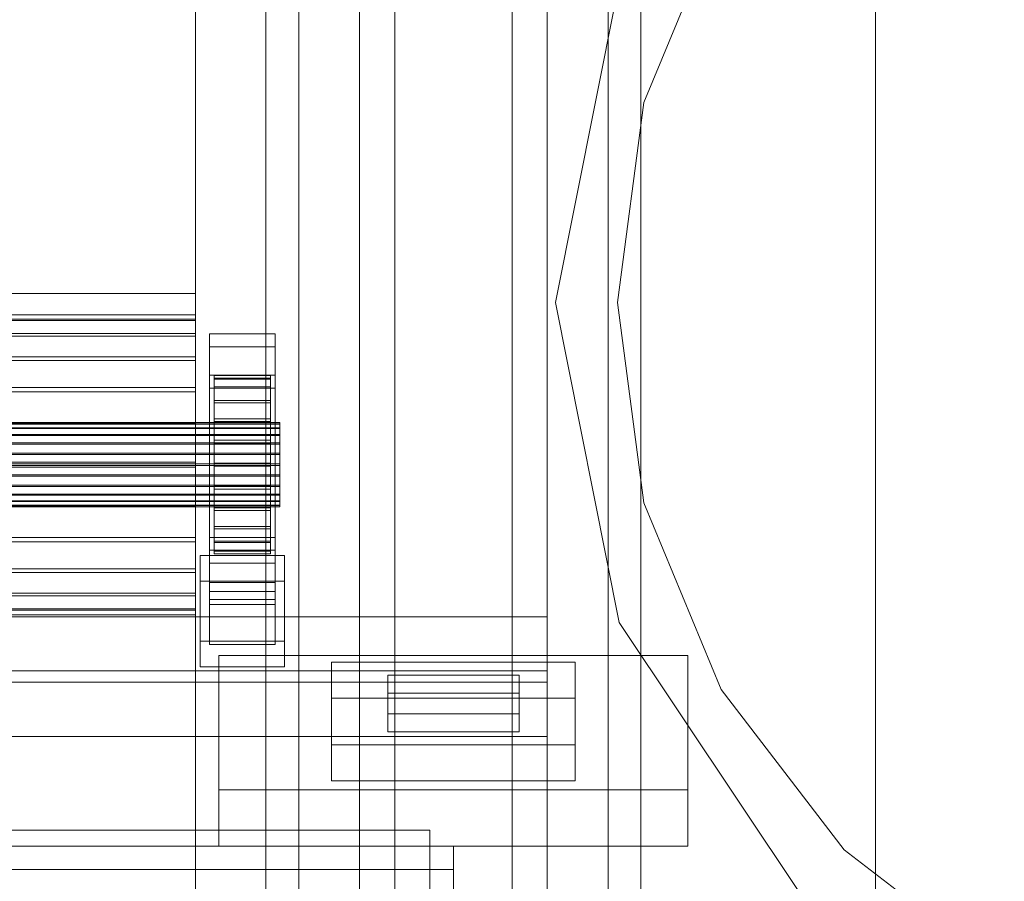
# Model space of a CAD drawing. Header units: millimetres. Extents: x -2233 to 61924, y -68080 to 6847.
# Tile 984 of 1022: x 61424 to 61634, y 699 to 883. Entities that reach past the tile are written whole.
import ezdxf

# ---------------------------------------------------------------- set-up
doc = ezdxf.new("R2010")
doc.units = ezdxf.units.MM
for name, color, linetype, lineweight in [('COTAS_P', 1, 'Continuous', 0), ('lateral_C04', 7, 'Continuous', 0), ('lateral_C08', 7, 'Continuous', 0)]:
    doc.layers.add(name, color=color, linetype=linetype, lineweight=lineweight)
doc.dimstyles.new('R19_100', dxfattribs={"dimtxt": 250, "dimasz": 150, "dimexe": 150, "dimexo": 80, "dimgap": 100, "dimtad": 1, "dimtih": 1, "dimtoh": 1, "dimdsep": 46, "dimcen": 0.09, "dimadec": 0, "dimazin": 0, "dimtfac": 1, "dimtdec": 4, "dimtofl": 0, "dimtmove": 0, "dimatfit": 3, "dimfxl": 1, "dimtolj": 1, "dimtzin": 0, "dimarcsym": 0})

# ---------------------------------------------------------------- blocks, each defined once
blk = doc.blocks.new('DIM_R27_13')
at = {"layer": 'COTAS_P'}
for p, q in [((61061.13, 500), (61461.13, 500)), ((61461.13, 500), (61416.13, 350)), ((61461.13, 0), (61461.13, 500)), ((61461.13, 500), (61506.13, 350)), ((61461.13, 0), (61416.13, 150)), ((61461.13, 0), (61506.13, 150)), ((61061.13, 0), (61461.13, 0))]:
    blk.add_line(p, q, dxfattribs=at)
blk.add_text('500 P', height=250, rotation=90, dxfattribs=at).set_placement((61361.13, 250))
blk = doc.blocks.new('DIM_R27_14')
at = {"layer": 'COTAS_P'}
for p, q in [((61061.13, 500), (61461.13, 500)), ((61461.13, 500), (61416.13, 350)), ((61461.13, 0), (61461.13, 500)), ((61461.13, 500), (61506.13, 350)), ((61461.13, 0), (61416.13, 150)), ((61461.13, 0), (61506.13, 150)), ((61061.13, 0), (61461.13, 0))]:
    blk.add_line(p, q, dxfattribs=at)
blk.add_text('500 P', height=250, rotation=90, dxfattribs=at).set_placement((61361.13, 250))
blk = doc.blocks.new('DIM_R27_15')
at = {"layer": 'COTAS_P'}
for p, q in [((61061.13, 380), (61461.13, 380)), ((61461.13, 380), (61416.13, 230)), ((61461.13, 0), (61461.13, 380)), ((61461.13, 380), (61506.13, 230)), ((61461.13, 0), (61416.13, 150)), ((61461.13, 0), (61506.13, 150)), ((61061.13, 0), (61461.13, 0))]:
    blk.add_line(p, q, dxfattribs=at)
blk.add_text('380 P', height=250, rotation=90, dxfattribs=at).set_placement((61361.13, 190))
blk = doc.blocks.new('DIM_R27_16')
at = {"layer": 'COTAS_P'}
for p, q in [((61061.13, 1522.14), (61461.13, 1522.14)), ((61461.13, 1522.14), (61416.13, 1372.14)), ((61461.13, 0), (61461.13, 1522.14)), ((61461.13, 1522.14), (61506.13, 1372.14)), ((61461.13, 0), (61416.13, 150)), ((61461.13, 0), (61506.13, 150)), ((61061.13, 0), (61461.13, 0))]:
    blk.add_line(p, q, dxfattribs=at)
blk.add_text('1522.14 P', height=250, rotation=90, dxfattribs=at).set_placement((61361.13, 761.07))

msp = doc.modelspace()

# ---------------------------------------------------------------- linework, layer by layer
at = {"layer": 'lateral_C04'}
for p, q in [((61606.134, 954.5), (61606.134, 690.5)), ((61573.24, 905), (61556.756, 865.205)), ((61551.499, 890.694), (61537.934, 822.5)), ((61556.756, 865.205), (61551.134, 822.5)), ((61537.934, 822.5), (61551.499, 754.306)), ((61551.134, 822.5), (61556.756, 779.795)), ((61556.756, 779.795), (61573.24, 740)), ((61551.499, 754.306), (61590.127, 696.494)), ((61573.24, 740), (61599.461, 705.827)), ((61511.134, 710), (60611.134, 710)), ((61511.134, 685), (61511.134, 710)), ((61599.461, 705.827), (61633.634, 679.606))]:
    msp.add_line(p, q, dxfattribs=at)
at = {"layer": 'lateral_C08'}
for p, q in [((61461.134, 1450.043), (61461.134, 307.905)), ((61461.134, 303.099), (61461.134, 1445.237)), ((61461.134, 824.46), (61461.134, 1094.584)), ((61461.134, 818.692), (61461.134, 1088.817)), ((61476.134, 25), (61476.134, 1052.038)), ((61483.134, 25), (61483.134, 1052.038)), ((61549.134, 25), (61549.134, 1052.038)), ((61556.134, 25), (61556.134, 1052.038)), ((61496.134, 1027.111), (61496.134, 696.346)), ((61536.134, 696.346), (61536.134, 1027.111)), ((61496.134, 657.895), (61496.134, 988.66)), ((61536.134, 657.895), (61536.134, 988.66)), ((61496.134, 945.403), (61496.134, 614.639)), ((61536.134, 614.639), (61536.134, 945.403)), ((61503.634, 936.06), (61503.634, 691.808)), ((61528.634, 691.808), (61528.634, 936.06)), ((61503.634, 662.433), (61503.634, 906.684)), ((61528.634, 662.433), (61528.634, 906.684)), ((61496.134, 566.576), (61496.134, 897.34)), ((61536.134, 566.576), (61536.134, 897.34)), ((61061.134, 824.46), (61461.134, 824.46)), ((61461.134, 554.335), (61461.134, 824.46)), ((61461.134, 824.46), (61461.134, 818.692)), ((61461.134, 819.927), (60661.134, 819.927)), ((61461.134, 818.692), (61461.134, 819.927)), ((61461.134, 819.927), (61461.134, 818.981)), ((61461.134, 818.981), (60661.134, 818.981)), ((61461.134, 818.692), (60661.134, 818.692)), ((61461.134, 818.692), (61061.134, 818.692)), ((61461.134, 818.981), (61461.134, 815.92)), ((61461.134, 548.568), (61461.134, 818.692)), ((61461.134, 815.361), (61461.134, 818.692)), ((61461.134, 815.92), (60661.134, 815.92)), ((61461.134, 815.361), (60661.134, 815.361)), ((61461.134, 815.92), (61461.134, 810.951)), ((61461.134, 810.161), (61461.134, 815.361)), ((61478.134, 815.829), (61464.134, 815.829)), ((61464.134, 815.829), (61464.134, 813.073)), ((61464.134, 815.829), (61464.134, 769.689)), ((61478.134, 813.073), (61478.134, 815.829)), ((61478.134, 769.689), (61478.134, 815.829)), ((61464.134, 813.073), (61478.134, 813.073)), ((61464.134, 766.932), (61464.134, 813.073)), ((61478.134, 813.073), (61478.134, 766.932)), ((61461.134, 810.951), (60661.134, 810.951)), ((61461.134, 810.951), (61461.134, 804.413)), ((61461.134, 810.161), (60661.134, 810.161)), ((61461.134, 803.446), (61461.134, 810.161)), ((61478.134, 807.009), (61464.134, 807.009)), ((61464.134, 807.009), (61464.134, 804.253)), ((61464.134, 807.009), (61464.134, 760.868)), ((61465.134, 806.368), (61465.134, 806.929)), ((61465.134, 806.929), (61465.134, 796.931)), ((61477.134, 806.929), (61465.134, 806.929)), ((61465.134, 806.929), (61465.134, 806.196)), ((61477.134, 796.931), (61477.134, 806.929)), ((61477.134, 806.929), (61477.134, 806.368)), ((61477.134, 806.196), (61477.134, 806.929)), ((61478.134, 804.253), (61478.134, 807.009)), ((61478.134, 760.868), (61478.134, 807.009)), ((61461.134, 804.413), (60661.134, 804.413)), ((61461.134, 804.413), (61461.134, 796.752)), ((61465.134, 804.55), (61465.134, 806.368)), ((61465.134, 806.368), (61465.134, 796.665)), ((61477.134, 806.368), (61465.134, 806.368)), ((61465.134, 806.196), (61465.134, 796.583)), ((61477.134, 806.196), (61465.134, 806.196)), ((61465.134, 806.196), (61465.134, 804.218)), ((61465.134, 801.599), (61465.134, 804.55)), ((61465.134, 804.55), (61465.134, 795.804)), ((61477.134, 804.55), (61465.134, 804.55)), ((61477.134, 796.665), (61477.134, 806.368)), ((61477.134, 806.368), (61477.134, 804.55)), ((61477.134, 796.583), (61477.134, 806.196)), ((61477.134, 804.218), (61477.134, 806.196)), ((61477.134, 795.804), (61477.134, 804.55)), ((61477.134, 804.55), (61477.134, 801.599)), ((61461.134, 803.446), (60661.134, 803.446)), ((61461.134, 795.673), (61461.134, 803.446)), ((61464.134, 804.253), (61478.134, 804.253)), ((61464.134, 758.112), (61464.134, 804.253)), ((61465.134, 804.218), (61465.134, 795.646)), ((61477.134, 804.218), (61465.134, 804.218)), ((61465.134, 804.218), (61465.134, 801.13)), ((61477.134, 795.646), (61477.134, 804.218)), ((61477.134, 801.13), (61477.134, 804.218)), ((61478.134, 804.253), (61478.134, 758.112)), ((61465.134, 797.718), (61465.134, 801.599)), ((61465.134, 801.599), (61465.134, 794.406)), ((61477.134, 801.599), (61465.134, 801.599)), ((61465.134, 801.13), (61465.134, 794.184)), ((61477.134, 801.13), (61465.134, 801.13)), ((61465.134, 801.13), (61465.134, 797.143)), ((61477.134, 794.406), (61477.134, 801.599)), ((61477.134, 801.599), (61477.134, 797.718)), ((61477.134, 794.184), (61477.134, 801.13)), ((61477.134, 797.143), (61477.134, 801.13)), ((61479.134, 796.931), (60643.134, 796.931)), ((61479.134, 796.665), (60643.134, 796.665)), ((61479.134, 796.583), (60643.134, 796.583)), ((60661.134, 796.752), (61461.134, 796.752)), ((61461.134, 796.752), (61461.134, 788.49)), ((61465.134, 793.169), (61465.134, 797.718)), ((61465.134, 797.718), (61465.134, 792.567)), ((61477.134, 797.718), (61465.134, 797.718)), ((61465.134, 797.143), (61465.134, 792.295)), ((61477.134, 797.143), (61465.134, 797.143)), ((61465.134, 797.143), (61465.134, 792.528)), ((61465.134, 796.931), (61465.134, 796.665)), ((61465.134, 796.931), (61477.134, 796.931)), ((61465.134, 796.583), (61465.134, 796.931)), ((61465.134, 796.665), (61465.134, 795.804)), ((61465.134, 796.665), (61477.134, 796.665)), ((61465.134, 796.583), (61477.134, 796.583)), ((61465.134, 795.646), (61465.134, 796.583)), ((61477.134, 792.567), (61477.134, 797.718)), ((61477.134, 797.718), (61477.134, 793.169)), ((61477.134, 792.295), (61477.134, 797.143)), ((61477.134, 792.528), (61477.134, 797.143)), ((61477.134, 796.665), (61477.134, 796.931)), ((61477.134, 796.931), (61477.134, 796.583)), ((61477.134, 795.804), (61477.134, 796.665)), ((61477.134, 796.583), (61477.134, 795.646)), ((61479.134, 796.583), (61479.134, 796.931)), ((61479.134, 796.931), (61479.134, 796.665)), ((61479.134, 796.665), (61479.134, 795.804)), ((61479.134, 795.646), (61479.134, 796.583)), ((61479.134, 795.804), (60643.134, 795.804)), ((61479.134, 795.646), (60643.134, 795.646)), ((61479.134, 794.406), (60643.134, 794.406)), ((61479.134, 794.184), (60643.134, 794.184)), ((61461.134, 795.673), (60661.134, 795.673)), ((61461.134, 787.373), (61461.134, 795.673)), ((61465.134, 795.804), (61465.134, 794.406)), ((61465.134, 795.804), (61477.134, 795.804)), ((61465.134, 795.646), (61477.134, 795.646)), ((61465.134, 794.184), (61465.134, 795.646)), ((61465.134, 794.406), (61465.134, 792.567)), ((61465.134, 794.406), (61477.134, 794.406)), ((61465.134, 794.184), (61477.134, 794.184)), ((61465.134, 792.295), (61465.134, 794.184)), ((61477.134, 794.406), (61477.134, 795.804)), ((61477.134, 795.646), (61477.134, 794.184)), ((61477.134, 792.567), (61477.134, 794.406)), ((61477.134, 794.184), (61477.134, 792.295)), ((61479.134, 795.804), (61479.134, 794.406)), ((61479.134, 794.184), (61479.134, 795.646)), ((61479.134, 794.406), (61479.134, 792.567)), ((61479.134, 792.295), (61479.134, 794.184)), ((61479.134, 792.567), (60643.134, 792.567)), ((61479.134, 792.295), (60643.134, 792.295)), ((61465.134, 790.413), (61465.134, 793.169)), ((61465.134, 793.169), (61477.134, 793.169)), ((61465.134, 788.264), (61465.134, 793.169)), ((61465.134, 792.567), (61465.134, 790.413)), ((61465.134, 792.567), (61477.134, 792.567)), ((61465.134, 792.528), (61465.134, 790.109)), ((61477.134, 792.528), (61465.134, 792.528)), ((61465.134, 792.528), (61465.134, 787.6)), ((61465.134, 792.295), (61477.134, 792.295)), ((61465.134, 790.109), (61465.134, 792.295)), ((61477.134, 793.169), (61477.134, 790.413)), ((61477.134, 793.169), (61477.134, 788.264)), ((61477.134, 790.413), (61477.134, 792.567)), ((61477.134, 790.109), (61477.134, 792.528)), ((61477.134, 787.6), (61477.134, 792.528)), ((61477.134, 792.295), (61477.134, 790.109)), ((61479.134, 792.567), (61479.134, 790.413)), ((61479.134, 790.109), (61479.134, 792.295)), ((60643.134, 790.413), (61479.134, 790.413)), ((61479.134, 790.109), (60643.134, 790.109)), ((61477.134, 790.413), (61465.134, 790.413)), ((61465.134, 790.413), (61465.134, 788.089)), ((61465.134, 790.109), (61477.134, 790.109)), ((61465.134, 787.775), (61465.134, 790.109)), ((61477.134, 788.089), (61477.134, 790.413)), ((61477.134, 790.109), (61477.134, 787.775)), ((61479.134, 790.413), (61479.134, 788.089)), ((61479.134, 787.775), (61479.134, 790.109)), ((61479.134, 788.089), (60643.134, 788.089)), ((61479.134, 787.775), (60643.134, 787.775)), ((61461.134, 788.49), (60661.134, 788.49)), ((61461.134, 788.49), (61461.134, 780.19)), ((61465.134, 783.335), (61465.134, 788.264)), ((61465.134, 788.264), (61465.134, 788.089)), ((61477.134, 788.264), (61465.134, 788.264)), ((61465.134, 788.089), (61465.134, 785.755)), ((61465.134, 788.089), (61477.134, 788.089)), ((61465.134, 787.6), (61465.134, 787.775)), ((61465.134, 787.775), (61477.134, 787.775)), ((61465.134, 785.451), (61465.134, 787.775)), ((61477.134, 787.6), (61465.134, 787.6)), ((61465.134, 787.6), (61465.134, 782.695)), ((61477.134, 788.089), (61477.134, 788.264)), ((61477.134, 788.264), (61477.134, 783.335)), ((61477.134, 785.755), (61477.134, 788.089)), ((61477.134, 787.775), (61477.134, 787.6)), ((61477.134, 787.775), (61477.134, 785.451)), ((61477.134, 782.695), (61477.134, 787.6)), ((61479.134, 788.089), (61479.134, 785.755)), ((61479.134, 785.451), (61479.134, 787.775)), ((61479.134, 785.755), (60643.134, 785.755)), ((61479.134, 785.451), (60643.134, 785.451)), ((61461.134, 787.373), (60661.134, 787.373)), ((61461.134, 779.112), (61461.134, 787.373)), ((61465.134, 783.335), (61465.134, 785.755)), ((61465.134, 785.755), (61465.134, 783.569)), ((61465.134, 785.755), (61477.134, 785.755)), ((61465.134, 782.695), (61465.134, 785.451)), ((61465.134, 785.451), (61477.134, 785.451)), ((61465.134, 783.297), (61465.134, 785.451)), ((61477.134, 783.569), (61477.134, 785.755)), ((61477.134, 785.755), (61477.134, 783.335)), ((61477.134, 785.451), (61477.134, 782.695)), ((61477.134, 785.451), (61477.134, 783.297)), ((61479.134, 785.755), (61479.134, 783.569)), ((61479.134, 783.297), (61479.134, 785.451)), ((61479.134, 783.569), (60643.134, 783.569)), ((61465.134, 778.721), (61465.134, 783.569)), ((61465.134, 783.569), (61465.134, 781.68)), ((61465.134, 783.569), (61477.134, 783.569)), ((61465.134, 778.721), (61465.134, 783.335)), ((61477.134, 783.335), (61465.134, 783.335)), ((61477.134, 781.68), (61477.134, 783.569)), ((61477.134, 783.569), (61477.134, 778.721)), ((61477.134, 783.335), (61477.134, 778.721)), ((61479.134, 783.569), (61479.134, 781.68)), ((61479.134, 783.297), (60643.134, 783.297)), ((61479.134, 781.68), (60643.134, 781.68)), ((61479.134, 781.458), (60643.134, 781.458)), ((61465.134, 778.146), (61465.134, 783.297)), ((61465.134, 783.297), (61477.134, 783.297)), ((61465.134, 781.458), (61465.134, 783.297)), ((61477.134, 782.695), (61465.134, 782.695)), ((61465.134, 782.695), (61465.134, 778.146)), ((61465.134, 774.733), (61465.134, 781.68)), ((61465.134, 781.68), (61465.134, 780.217)), ((61465.134, 781.68), (61477.134, 781.68)), ((61465.134, 774.264), (61465.134, 781.458)), ((61465.134, 781.458), (61477.134, 781.458)), ((61465.134, 780.06), (61465.134, 781.458)), ((61477.134, 783.297), (61477.134, 778.146)), ((61477.134, 783.297), (61477.134, 781.458)), ((61477.134, 778.146), (61477.134, 782.695)), ((61477.134, 780.217), (61477.134, 781.68)), ((61477.134, 781.68), (61477.134, 774.733)), ((61477.134, 781.458), (61477.134, 774.264)), ((61477.134, 781.458), (61477.134, 780.06)), ((61479.134, 781.458), (61479.134, 783.297)), ((61479.134, 781.68), (61479.134, 780.217)), ((61479.134, 780.06), (61479.134, 781.458)), ((61479.134, 780.217), (60643.134, 780.217)), ((61479.134, 780.06), (60643.134, 780.06)), ((61479.134, 779.281), (60643.134, 779.281)), ((61479.134, 779.199), (60643.134, 779.199)), ((61461.134, 780.19), (60661.134, 780.19)), ((61461.134, 779.112), (60661.134, 779.112)), ((61461.134, 780.19), (61461.134, 772.418)), ((61461.134, 771.451), (61461.134, 779.112)), ((61465.134, 771.646), (61465.134, 780.217)), ((61465.134, 780.217), (61465.134, 779.281)), ((61465.134, 780.217), (61477.134, 780.217)), ((61465.134, 771.314), (61465.134, 780.06)), ((61465.134, 780.06), (61477.134, 780.06)), ((61465.134, 779.199), (61465.134, 780.06)), ((61465.134, 769.668), (61465.134, 779.281)), ((61465.134, 779.281), (61465.134, 778.933)), ((61465.134, 779.281), (61477.134, 779.281)), ((61465.134, 769.496), (61465.134, 779.199)), ((61465.134, 779.199), (61477.134, 779.199)), ((61465.134, 778.933), (61465.134, 779.199)), ((61477.134, 779.281), (61477.134, 780.217)), ((61477.134, 780.217), (61477.134, 771.646)), ((61477.134, 780.06), (61477.134, 771.314)), ((61477.134, 780.06), (61477.134, 779.199)), ((61477.134, 778.933), (61477.134, 779.281)), ((61477.134, 779.281), (61477.134, 769.668)), ((61477.134, 779.199), (61477.134, 769.496)), ((61477.134, 779.199), (61477.134, 778.933)), ((61479.134, 780.217), (61479.134, 779.281)), ((61479.134, 779.199), (61479.134, 780.06)), ((61479.134, 779.281), (61479.134, 778.933)), ((61479.134, 778.933), (61479.134, 779.199)), ((61479.134, 778.933), (60643.134, 778.933)), ((61465.134, 768.935), (61465.134, 778.933)), ((61465.134, 778.933), (61477.134, 778.933)), ((61465.134, 774.733), (61465.134, 778.721)), ((61477.134, 778.721), (61465.134, 778.721)), ((61477.134, 778.146), (61465.134, 778.146)), ((61465.134, 778.146), (61465.134, 774.264)), ((61477.134, 778.933), (61477.134, 768.935)), ((61477.134, 778.721), (61477.134, 774.733)), ((61477.134, 774.264), (61477.134, 778.146)), ((61465.134, 771.646), (61465.134, 774.733)), ((61477.134, 774.733), (61465.134, 774.733)), ((61477.134, 774.264), (61465.134, 774.264)), ((61465.134, 774.264), (61465.134, 771.314)), ((61477.134, 774.733), (61477.134, 771.646)), ((61477.134, 771.314), (61477.134, 774.264)), ((61461.134, 772.418), (60661.134, 772.418)), ((61461.134, 771.451), (60661.134, 771.451)), ((61461.134, 772.418), (61461.134, 765.703)), ((61461.134, 764.913), (61461.134, 771.451)), ((61478.134, 772.438), (61464.134, 772.438)), ((61464.134, 772.438), (61464.134, 759.208)), ((61464.134, 772.438), (61464.134, 762.826)), ((61465.134, 769.668), (61465.134, 771.646)), ((61477.134, 771.646), (61465.134, 771.646)), ((61477.134, 771.314), (61465.134, 771.314)), ((61465.134, 771.314), (61465.134, 769.496)), ((61477.134, 771.646), (61477.134, 769.668)), ((61477.134, 769.496), (61477.134, 771.314)), ((61478.134, 759.208), (61478.134, 772.438)), ((61478.134, 762.826), (61478.134, 772.438)), ((61464.134, 766.932), (61464.134, 769.689)), ((61464.134, 769.689), (61478.134, 769.689)), ((61465.134, 768.935), (61465.134, 769.668)), ((61477.134, 769.668), (61465.134, 769.668)), ((61477.134, 769.496), (61465.134, 769.496)), ((61465.134, 769.496), (61465.134, 768.935)), ((61477.134, 768.935), (61465.134, 768.935)), ((61477.134, 769.668), (61477.134, 768.935)), ((61477.134, 768.935), (61477.134, 769.496)), ((61478.134, 769.689), (61478.134, 766.932)), ((61462.134, 768.579), (61462.134, 763.067)), ((61480.134, 768.579), (61462.134, 768.579)), ((61462.134, 768.579), (61462.134, 750.315)), ((61478.134, 766.932), (61464.134, 766.932)), ((61480.134, 763.067), (61480.134, 768.579)), ((61480.134, 750.315), (61480.134, 768.579)), ((61461.134, 765.703), (60661.134, 765.703)), ((61461.134, 764.913), (60661.134, 764.913)), ((61461.134, 765.703), (61461.134, 760.503)), ((61461.134, 759.944), (61461.134, 764.913)), ((61462.134, 763.067), (61480.134, 763.067)), ((61462.134, 744.803), (61462.134, 763.067)), ((61464.134, 749.595), (61464.134, 762.826)), ((61464.134, 762.826), (61478.134, 762.826)), ((61478.134, 762.826), (61478.134, 749.595)), ((61480.134, 744.803), (61480.134, 763.067)), ((61461.134, 760.503), (60661.134, 760.503)), ((61461.134, 760.503), (61461.134, 757.172)), ((61464.134, 758.112), (61464.134, 760.868)), ((61464.134, 760.868), (61478.134, 760.868)), ((61478.134, 760.868), (61478.134, 758.112)), ((61461.134, 759.944), (60661.134, 759.944)), ((61461.134, 756.882), (61461.134, 759.944)), ((61464.134, 759.208), (61478.134, 759.208)), ((61464.134, 749.595), (61464.134, 759.208)), ((61478.134, 758.112), (61464.134, 758.112)), ((61478.134, 759.208), (61478.134, 749.595)), ((61461.134, 757.172), (60661.134, 757.172)), ((61461.134, 756.882), (60661.134, 756.882)), ((61461.134, 757.172), (61461.134, 755.937)), ((61461.134, 755.937), (61461.134, 756.882)), ((61536.134, 755.521), (60586.134, 755.521)), ((61461.134, 755.937), (60661.134, 755.937)), ((61536.134, 741.519), (61536.134, 755.521)), ((61536.134, 743.986), (61536.134, 755.521)), ((61462.134, 750.315), (61480.134, 750.315)), ((61462.134, 744.803), (61462.134, 750.315)), ((61480.134, 750.315), (61480.134, 744.803)), ((61478.134, 749.595), (61464.134, 749.595)), ((61566.134, 747.257), (61466.134, 747.257)), ((61466.134, 747.257), (61466.134, 718.582)), ((61466.134, 747.257), (61466.134, 706.582)), ((61542.134, 745.805), (61490.134, 745.805)), ((61490.134, 745.805), (61490.134, 728.165)), ((61490.134, 745.805), (61490.134, 738.115)), ((61542.134, 728.165), (61542.134, 745.805)), ((61542.134, 738.115), (61542.134, 745.805)), ((61566.134, 718.582), (61566.134, 747.257)), ((61566.134, 706.582), (61566.134, 747.257)), ((60586.134, 743.986), (61536.134, 743.986)), ((61480.134, 744.803), (61462.134, 744.803)), ((61536.134, 743.986), (61536.134, 729.984)), ((60586.134, 741.519), (61536.134, 741.519)), ((61530.134, 743.042), (61502.134, 743.042)), ((61502.134, 743.042), (61502.134, 734.773)), ((61502.134, 743.042), (61502.134, 739.197)), ((61530.134, 734.773), (61530.134, 743.042)), ((61530.134, 739.197), (61530.134, 743.042)), ((61536.134, 741.519), (61536.134, 729.984)), ((61490.134, 720.475), (61490.134, 738.115)), ((61490.134, 738.115), (61542.134, 738.115)), ((61502.134, 730.928), (61502.134, 739.197)), ((61502.134, 739.197), (61530.134, 739.197)), ((61530.134, 739.197), (61530.134, 730.928)), ((61542.134, 738.115), (61542.134, 720.475)), ((61502.134, 734.773), (61530.134, 734.773)), ((61502.134, 730.928), (61502.134, 734.773)), ((61530.134, 734.773), (61530.134, 730.928)), ((61530.134, 730.928), (61502.134, 730.928)), ((61536.134, 729.984), (60586.134, 729.984)), ((61490.134, 728.165), (61542.134, 728.165)), ((61490.134, 720.475), (61490.134, 728.165)), ((61542.134, 728.165), (61542.134, 720.475)), ((61542.134, 720.475), (61490.134, 720.475)), ((61466.134, 718.582), (61566.134, 718.582)), ((61466.134, 706.582), (61466.134, 718.582)), ((61566.134, 718.582), (61566.134, 706.582)), ((60606.134, 706.582), (61516.134, 706.582)), ((61566.134, 706.582), (61466.134, 706.582)), ((61516.134, 706.582), (61516.134, 701.582)), ((60606.134, 701.582), (61516.134, 701.582)), ((61516.134, 701.582), (61516.134, 651.582))]:
    msp.add_line(p, q, dxfattribs=at)

# ---------------------------------------------------------------- dimensions: what is measured, and where the dimension line sits
at = {"layer": 'COTAS_P'}
for p2, picture, middle in [((61061.134, 1522.138), 'DIM_R27_16', (61461.134, 761.069)), ((61061.134, 500), 'DIM_R27_13', (61461.134, 250)), ((61061.134, 500), 'DIM_R27_14', (61461.134, 250)), ((61061.134, 380), 'DIM_R27_15', (61461.134, 190))]:
    dim = msp.add_aligned_dim(p1=(61061.134, 0), p2=p2, distance=-400, text='<> P', dimstyle='R19_100', dxfattribs=at)
    dim.commit()
    dim.dimension.update_dxf_attribs({"geometry": picture, "text_midpoint": middle})

doc.saveas('drawing.dxf')
